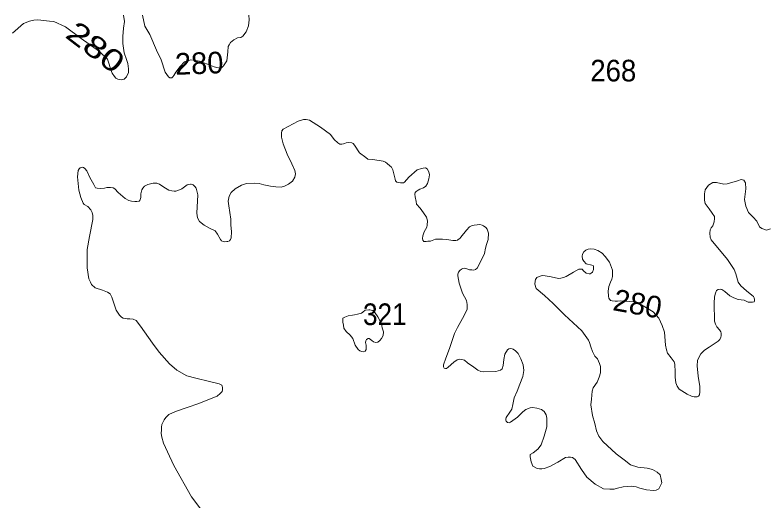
# Model space of a CAD drawing. Extents: x 445.4 to 500, y 8728.7 to 8784.
# Drawn here: x 454.45 to 460.01, y 8780.39 to 8783.98 of the extents above; entities that cross this region are included whole.
import ezdxf
from ezdxf.enums import TextEntityAlignment as Align

# ---------------------------------------------------------------- set-up
doc = ezdxf.new("R2010")
doc.units = 0
doc.header["$LTSCALE"] = 0.064
doc.layers.add('2', color=7, linetype='Continuous', lineweight=13)
doc.layers.add('21', color=7, linetype='Continuous')
doc.layers.add('61', color=7, linetype='Continuous')

msp = doc.modelspace()

# ---------------------------------------------------------------- linework, layer by layer
at = {"layer": '2'}
for points in [[(454.4261, 8783.8438), (454.5078, 8783.9156), (454.553, 8783.9332), (454.584, 8783.9402), (454.6122, 8783.943), (454.6362, 8783.9402), (454.701, 8783.9332), (454.7321, 8783.9289), (454.8195, 8783.8895), (454.9336, 8783.805), (455.0693, 8783.7072), (455.1286, 8783.6509), (455.1412, 8783.6143), (455.1511, 8783.5791), (455.1638, 8783.5467), (455.1807, 8783.5242), (455.1906, 8783.5115), (455.2047, 8783.5045), (455.2159, 8783.5016), (455.2315, 8783.4988), (455.2526, 8783.5045), (455.2695, 8783.5213), (455.285, 8783.5537), (455.285, 8783.5805), (455.2794, 8783.6185), (455.2681, 8783.6495), (455.2512, 8783.6987), (455.2413, 8783.7663), (455.2413, 8783.8184), (455.247, 8783.8803), (455.2544, 8783.9288), (455.248, 8783.9762)], [(455.3865, 8783.9764), (455.4038, 8783.895), (455.4405, 8783.8345), (455.4912, 8783.7191), (455.5253, 8783.6463), (455.5549, 8783.5562), (455.5789, 8783.521), (455.5902, 8783.5125), (455.6029, 8783.5139), (455.6113, 8783.521), (455.6184, 8783.5308), (455.6339, 8783.5547), (455.6663, 8783.5984), (455.6973, 8783.6308), (455.7438, 8783.6463), (455.7777, 8783.6406), (455.8073, 8783.6364), (455.8397, 8783.6237), (455.8679, 8783.6139), (455.9158, 8783.5956), (455.9355, 8783.5899), (455.9496, 8783.5871), (455.9609, 8783.5857), (455.9722, 8783.5899), (455.9849, 8783.6012), (456.0088, 8783.6392), (456.0173, 8783.7054), (456.0206, 8783.7456), (456.0277, 8783.7582), (456.0375, 8783.7737), (456.0615, 8783.7934), (456.0883, 8783.8089), (456.1122, 8783.8117), (456.1291, 8783.8216), (456.1531, 8783.8525), (456.17, 8783.8976), (456.1743, 8783.9412), (456.1729, 8783.9774)], [(457.802, 8782.4133), (457.7799, 8782.3882), (457.7388, 8782.3361), (457.7297, 8782.3271), (457.7177, 8782.3181), (457.7127, 8782.3131), (457.7006, 8782.3101), (457.6796, 8782.3101), (457.6344, 8782.3181), (457.6033, 8782.3211), (457.5832, 8782.3211), (457.5521, 8782.3211), (457.526, 8782.3111), (457.513, 8782.3061), (457.4949, 8782.3051), (457.4809, 8782.3041), (457.4668, 8782.3041), (457.4638, 8782.303), (457.4568, 8782.3141), (457.4548, 8782.3271), (457.4568, 8782.3461), (457.4678, 8782.3762), (457.4869, 8782.4093), (457.4899, 8782.4253), (457.4929, 8782.4574), (457.4849, 8782.4824), (457.4618, 8782.5165), (457.4377, 8782.5496), (457.4113, 8782.5803), (457.4073, 8782.5993), (457.4013, 8782.6344), (457.3983, 8782.6524), (457.4013, 8782.6655), (457.4083, 8782.6745), (457.4234, 8782.6835), (457.4364, 8782.6895), (457.4635, 8782.6995), (457.4785, 8782.7126), (457.4926, 8782.7336), (457.5016, 8782.7657), (457.5065, 8782.7963), (457.5015, 8782.8193), (457.4885, 8782.8404), (457.4764, 8782.8474), (457.4604, 8782.8464), (457.4483, 8782.8444), (457.4152, 8782.8334), (457.354, 8782.7792), (457.3219, 8782.7432), (457.3149, 8782.7381), (457.3048, 8782.7371), (457.2918, 8782.7371), (457.2767, 8782.7392), (457.2647, 8782.7432), (457.2557, 8782.7532), (457.2526, 8782.7652), (457.2486, 8782.7842), (457.2346, 8782.8324), (457.2255, 8782.8534), (457.2125, 8782.8634), (457.1934, 8782.8805), (457.1824, 8782.8905), (457.1633, 8782.8965), (457.0886, 8782.9098), (457.0514, 8782.9128), (457.0354, 8782.9238), (456.9902, 8782.9589), (456.9531, 8783.016), (456.9441, 8783.028), (456.933, 8783.0331), (456.907, 8783.0351), (456.8909, 8783.0331), (456.8779, 8783.028), (456.8708, 8783.025), (456.8588, 8783.022), (456.8488, 8783.022), (456.8437, 8783.024), (456.8287, 8783.0321), (456.8036, 8783.0581), (456.7765, 8783.0952), (456.7018, 8783.1489), (456.6195, 8783.201), (456.5954, 8783.205), (456.5773, 8783.205), (456.5362, 8783.193), (456.4248, 8783.1349), (456.4158, 8783.1228), (456.4128, 8783.1038), (456.4128, 8783.0737), (456.4268, 8783.0266), (456.4547, 8782.9487), (456.4898, 8782.8786), (456.5119, 8782.8295), (456.5179, 8782.8034), (456.5129, 8782.7794), (456.4958, 8782.7493), (456.4646, 8782.7264), (456.4355, 8782.7134), (456.4124, 8782.7054), (456.3722, 8782.7084), (456.3321, 8782.7124)], [(456.3321, 8782.7124), (456.2839, 8782.7234), (456.2488, 8782.7324), (456.2157, 8782.7344), (456.1555, 8782.7324), (456.1194, 8782.7194), (456.0722, 8782.6924), (456.0411, 8782.6653), (456.0271, 8782.6382), (456.021, 8782.6022), (456.025, 8782.5661), (456.0391, 8782.4679), (456.0387, 8782.428), (456.0437, 8782.3759), (456.0427, 8782.3298), (456.0367, 8782.3188), (456.0287, 8782.3088), (456.0186, 8782.3038), (456.0106, 8782.3028), (455.9945, 8782.3018), (455.9825, 8782.3048), (455.9715, 8782.3088), (455.9634, 8782.3188), (455.9414, 8782.3569), (455.9243, 8782.3829), (455.8862, 8782.4), (455.842, 8782.424), (455.8089, 8782.4511), (455.7927, 8782.4778), (455.7877, 8782.5129), (455.7947, 8782.6492), (455.7827, 8782.6983), (455.7737, 8782.7113), (455.7616, 8782.7224), (455.7466, 8782.7284), (455.7405, 8782.7274), (455.7165, 8782.7214), (455.6773, 8782.6933), (455.6482, 8782.6813), (455.6332, 8782.6763), (455.6201, 8782.6753), (455.6031, 8782.6783), (455.581, 8782.6833), (455.5449, 8782.7043), (455.5131, 8782.7269), (455.4921, 8782.7339), (455.466, 8782.7359), (455.4278, 8782.7259), (455.4008, 8782.7118), (455.3887, 8782.6988), (455.3817, 8782.6858), (455.3757, 8782.6557), (455.3747, 8782.6277), (455.3666, 8782.6066), (455.3626, 8782.6026), (455.3446, 8782.5986), (455.3315, 8782.5986), (455.3064, 8782.6016), (455.2854, 8782.6076), (455.2603, 8782.6207), (455.2081, 8782.6647), (455.184, 8782.6918), (455.17, 8782.7008), (455.1509, 8782.7028), (455.1238, 8782.7018), (455.1057, 8782.6988), (455.0779, 8782.6948), (455.0529, 8782.6968), (455.0408, 8782.7008), (455.0268, 8782.7239), (454.9977, 8782.777), (454.9756, 8782.8251), (454.9615, 8782.8431), (454.9505, 8782.8512), (454.9425, 8782.8532), (454.9274, 8782.8492), (454.9194, 8782.8411), (454.9134, 8782.8281), (454.9063, 8782.782), (454.9164, 8782.6828), (454.9324, 8782.6287), (454.9486, 8782.5879), (454.9577, 8782.5778), (454.9827, 8782.5618), (455.0048, 8782.5368), (455.0148, 8782.5187), (455.0209, 8782.4957), (455.0209, 8782.4656), (454.9968, 8782.3403), (454.9797, 8782.2434), (454.9797, 8782.1732), (454.9787, 8782.1101), (454.9907, 8782.0269), (455.0038, 8782.003), (455.0118, 8781.9849), (455.0389, 8781.9619), (455.0921, 8781.9439), (455.1282, 8781.9298), (455.1493, 8781.9158), (455.1603, 8781.8917), (455.1934, 8781.7955)], [(460.0246, 8782.3972), (459.9955, 8782.3863), (459.961, 8782.399), (459.9428, 8782.4117), (459.9247, 8782.4534), (459.8974, 8782.4842), (459.8611, 8782.5169), (459.8429, 8782.5641), (459.8339, 8782.613), (459.8429, 8782.6938), (459.841, 8782.7374), (459.8283, 8782.7573), (459.8084, 8782.7628), (459.7811, 8782.7519), (459.7048, 8782.7301), (459.6812, 8782.7265), (459.6249, 8782.741), (459.5995, 8782.7392), (459.5668, 8782.7192), (459.5433, 8782.6849), (459.5369, 8782.6563), (459.5377, 8782.6093), (459.5417, 8782.5855), (459.572, 8782.5449), (459.5944, 8782.5126), (459.6111, 8782.4896), (459.6119, 8782.4728)], [(459.6119, 8782.4728), (459.6087, 8782.4482), (459.5992, 8782.4204), (459.5856, 8782.4052), (459.5785, 8782.3909), (459.5769, 8782.3647), (459.5801, 8782.3345), (459.5856, 8782.3154), (459.6095, 8782.2891), (459.6471, 8782.2432), (459.7076, 8782.1708), (459.7554, 8782.0961), (459.7699, 8782.0645), (459.7866, 8782.0032), (459.8065, 8781.9754), (459.8463, 8781.9388), (459.8877, 8781.9078), (459.8989, 8781.8974), (459.9037, 8781.8863), (459.9061, 8781.8744), (459.9069, 8781.864), (459.9029, 8781.8569), (459.8917, 8781.8561), (459.8782, 8781.8553), (459.8599, 8781.8545), (459.8304, 8781.8696), (459.7866, 8781.8752), (459.7547, 8781.8879), (459.7245, 8781.903), (459.6879, 8781.9348), (459.6663, 8781.9499), (459.656, 8781.9523), (459.6377, 8781.9499), (459.6257, 8781.9404), (459.6186, 8781.9213), (459.6106, 8781.8935), (459.6088, 8781.8491), (459.6112, 8781.7139), (459.6191, 8781.6932), (459.6279, 8781.6733), (459.6486, 8781.6519), (459.6574, 8781.636), (459.6606, 8781.6251), (459.6606, 8781.6076), (459.659, 8781.5965), (459.6502, 8781.5798), (459.6375, 8781.567), (459.573, 8781.5233), (459.5379, 8781.501), (459.5108, 8781.4732), (459.4995, 8781.456), (459.4867, 8781.4241), (459.4835, 8781.3844), (459.4899, 8781.3088), (459.5019, 8781.2309), (459.5027, 8781.1935), (459.501, 8781.1701), (459.4922, 8781.1613), (459.4835, 8781.1558), (459.4604, 8781.1566), (459.4405, 8781.1597), (459.4086, 8781.1748), (459.3497, 8781.2114), (459.3345, 8781.2337), (459.325, 8781.2592), (459.3202, 8781.3005), (459.3202, 8781.3544), (459.3186, 8781.3799), (459.3178, 8781.3982), (459.3123, 8781.4141), (459.29, 8781.4435), (459.2653, 8781.4785), (459.2573, 8781.5031), (459.2501, 8781.5381), (459.2414, 8781.6334), (459.2254, 8781.6827), (459.1991, 8781.7368), (459.1583, 8781.7842), (459.0731, 8781.8366), (459.0117, 8781.8581), (458.9189, 8781.864), (458.895, 8781.8617), (458.8767, 8781.8624), (458.8544, 8781.864), (458.8433, 8781.8664), (458.8313, 8781.8855), (458.8289, 8781.9006), (458.825, 8781.9372), (458.8297, 8781.9706), (458.8441, 8782.0024), (458.852, 8782.0247), (458.8568, 8782.0454), (458.8569, 8782.0909), (458.8359, 8782.1501), (458.8048, 8782.1922), (458.7807, 8782.2182), (458.7486, 8782.2363), (458.7225, 8782.2463), (458.6984, 8782.2493), (458.6793, 8782.2473), (458.6603, 8782.2393)], [(458.2712, 8780.7425), (458.3073, 8780.7696), (458.3324, 8780.8007), (458.3544, 8780.8658), (458.3735, 8780.935), (458.3725, 8780.9967), (458.3675, 8781.0237), (458.3545, 8781.0468), (458.3334, 8781.0608), (458.2993, 8781.0729), (458.2682, 8781.0769), (458.2491, 8781.0739), (458.217, 8781.0608), (458.1959, 8781.0458), (458.1558, 8781.0057), (458.1056, 8780.9686), (458.0946, 8780.9636), (458.0825, 8780.9656), (458.0765, 8780.9716), (458.0725, 8780.9766), (458.0715, 8780.9827), (458.0715, 8780.9897), (458.0735, 8781.0037), (458.0996, 8781.0428), (458.1146, 8781.0648), (458.1217, 8781.0999), (458.1317, 8781.149), (458.1538, 8781.1981), (458.1738, 8781.2499), (458.1949, 8781.306), (458.2029, 8781.3511), (458.1979, 8781.3922), (458.1819, 8781.4373), (458.1606, 8781.4768), (458.1416, 8781.4949), (458.1235, 8781.5079), (458.1165, 8781.5099), (458.1024, 8781.5119), (458.0934, 8781.5099), (458.0824, 8781.5019), (458.0633, 8781.4718), (458.0543, 8781.4317), (458.0513, 8781.3876), (458.0422, 8781.3636), (458.0302, 8781.3516), (457.9961, 8781.3425), (457.9088, 8781.3395), (457.8857, 8781.3435), (457.8646, 8781.3516), (457.8345, 8781.3746), (457.7884, 8781.4067), (457.7643, 8781.4267), (457.7465, 8781.4315), (457.7294, 8781.4345), (457.7104, 8781.4295), (457.6853, 8781.4114), (457.6452, 8781.3754), (457.6331, 8781.3653), (457.6241, 8781.3653), (457.6161, 8781.3673), (457.611, 8781.3774), (457.611, 8781.3914), (457.6271, 8781.4405), (457.6552, 8781.5116), (457.6924, 8781.6236), (457.7125, 8781.6677), (457.7636, 8781.7559), (457.7839, 8781.8036), (457.7839, 8781.8387), (457.7809, 8781.8677), (457.7508, 8781.9229), (457.7257, 8781.996), (457.7156, 8782.0488), (457.7156, 8782.0619), (457.7217, 8782.0769), (457.7307, 8782.0899), (457.7427, 8782.0999), (457.7518, 8782.105), (457.7638, 8782.106), (457.7829, 8782.1009), (457.8019, 8782.0949), (457.819, 8782.0939), (457.833, 8782.0929), (457.8461, 8782.0959), (457.8581, 8782.106), (457.8902, 8782.1691), (457.9133, 8782.2152), (457.9213, 8782.2543), (457.9264, 8782.2813), (457.9404, 8782.3184), (457.9435, 8782.3662), (457.9385, 8782.3802), (457.9314, 8782.3952), (457.9214, 8782.4063), (457.9063, 8782.4193), (457.8953, 8782.4243), (457.8792, 8782.4283), (457.8582, 8782.4273), (457.8361, 8782.4233), (457.817, 8782.4183), (457.802, 8782.4133)], [(458.6603, 8782.2393), (458.6452, 8782.2282), (458.6352, 8782.2102), (458.6332, 8782.1942), (458.6362, 8782.1741), (458.6452, 8782.1571), (458.6633, 8782.139), (458.7054, 8782.129), (458.7165, 8782.123), (458.7175, 8782.115), (458.7165, 8782.096), (458.7094, 8782.0769), (458.7004, 8782.0699), (458.6934, 8782.0659), (458.6864, 8782.0639), (458.6643, 8782.0689), (458.6432, 8782.0859), (458.6342, 8782.098), (458.6091, 8782.098), (458.5689, 8782.0779), (458.5153, 8782.0454), (458.4952, 8782.0364), (458.4771, 8782.0324), (458.4591, 8782.0304), (458.4049, 8782.0414), (458.3597, 8782.0504), (458.3447, 8782.0514), (458.3316, 8782.0504), (458.3176, 8782.0454), (458.2995, 8782.0364), (458.2895, 8782.0233), (458.2875, 8782.0113), (458.2845, 8781.9873), (458.2955, 8781.9572), (458.3557, 8781.9041), (458.4201, 8781.8443), (458.5023, 8781.7611), (458.6318, 8781.6429), (458.6799, 8781.5737), (458.6892, 8781.556), (458.6982, 8781.5259), (458.7103, 8781.4898), (458.7263, 8781.4568), (458.7474, 8781.4367), (458.7625, 8781.4017), (458.7705, 8781.3796), (458.7705, 8781.3335), (458.7594, 8781.3018), (458.7444, 8781.2647), (458.7163, 8781.2216), (458.7083, 8781.1976), (458.7022, 8781.1395), (458.6972, 8781.0967), (458.7103, 8781.0175), (458.7263, 8780.9594), (458.7404, 8780.9043), (458.7564, 8780.8642), (458.7855, 8780.8251), (458.8851, 8780.7342), (458.9443, 8780.6902), (458.9915, 8780.6541), (459.0446, 8780.636), (459.1149, 8780.628), (459.1533, 8780.6175), (459.1874, 8780.5995), (459.2105, 8780.5795), (459.2175, 8780.5454), (459.2225, 8780.5203), (459.2115, 8780.4993), (459.1994, 8780.4762), (459.1804, 8780.4652), (459.1603, 8780.4622), (459.1081, 8780.4672), (459.061, 8780.4793), (459.0319, 8780.4913), (458.9978, 8780.4943), (458.9697, 8780.4933), (458.9355, 8780.4893), (458.8954, 8780.4803), (458.8713, 8780.4732), (458.8382, 8780.4732), (458.792, 8780.4762), (458.7288, 8780.5093), (458.668, 8780.5615), (458.6288, 8780.6196), (458.5817, 8780.6928), (458.5616, 8780.7068), (458.5476, 8780.7108), (458.5315, 8780.7108), (458.5104, 8780.7068), (458.4552, 8780.6737), (458.394, 8780.6397), (458.3529, 8780.6266), (458.3358, 8780.6246), (458.3198, 8780.6226), (458.3017, 8780.6266), (458.2706, 8780.6437), (458.2566, 8780.6757), (458.2491, 8780.7115), (458.2511, 8780.7285), (458.2712, 8780.7425)], [(455.1934, 8781.7955), (455.2171, 8781.7599), (455.2322, 8781.7439), (455.2452, 8781.7369), (455.2733, 8781.7329), (455.2934, 8781.7319), (455.3185, 8781.7299), (455.3396, 8781.7189), (455.3737, 8781.6768), (455.461, 8781.5515), (455.5104, 8781.4856), (455.5857, 8781.3995), (455.6409, 8781.3534), (455.7151, 8781.3113), (455.7814, 8781.2942), (455.8817, 8781.2682), (455.954, 8781.2511), (455.9526, 8781.2515), (455.9725, 8781.2415), (455.9755, 8781.2355), (455.9775, 8781.2255), (455.9785, 8781.2064), (455.9745, 8781.1944), (455.9614, 8781.1794), (455.9374, 8781.1613), (455.7969, 8781.1042), (455.7241, 8781.0786), (455.6318, 8781.0465), (455.5806, 8781.0245), (455.5585, 8781.0034), (455.5475, 8780.9844), (455.5304, 8780.9503), (455.5264, 8780.9303), (455.5264, 8780.9122), (455.5254, 8780.8852), (455.5304, 8780.8581), (455.5415, 8780.814), (455.5716, 8780.7479), (455.6189, 8780.6488), (455.7484, 8780.4153), (455.9444, 8780.1589)]]:
    msp.add_lwpolyline(points, dxfattribs=at)
msp.add_lwpolyline([(457.1258, 8781.7476), (457.1041, 8781.7801), (457.0878, 8781.7937), (457.077, 8781.7964), (457.0661, 8781.7991), (457.0594, 8781.7977), (457.0309, 8781.795), (457.0132, 8781.7815), (457.0037, 8781.7733), (456.9942, 8781.7706), (456.9752, 8781.7666), (456.9535, 8781.7625), (456.9386, 8781.7584), (456.9061, 8781.7544), (456.8803, 8781.7449), (456.8667, 8781.7368), (456.8654, 8781.7246), (456.8654, 8781.7083), (456.8708, 8781.6853), (456.8749, 8781.6636), (456.8911, 8781.6379), (456.921, 8781.6121), (456.94, 8781.5877), (456.9576, 8781.5376), (456.9793, 8781.5065), (456.9915, 8781.4956), (457.0078, 8781.4902), (457.02, 8781.4888), (457.0322, 8781.4943), (457.0377, 8781.5051), (457.0377, 8781.5363), (457.0349, 8781.5566), (457.0363, 8781.5688), (457.0417, 8781.5796), (457.0539, 8781.5877), (457.0607, 8781.5864), (457.0811, 8781.5715), (457.0933, 8781.562), (457.1096, 8781.5579), (457.1258, 8781.5593), (457.1408, 8781.5715), (457.153, 8781.5864), (457.1638, 8781.6081), (457.1665, 8781.6352), (457.157, 8781.6663), (457.1516, 8781.6961)], close=True, dxfattribs=at)

# ---------------------------------------------------------------- texts
at = {"layer": '21'}
for s, width, p in [('268', 0.95, (458.6942, 8783.4868)), ('321', 0.9, (457.0158, 8781.6859))]:
    msp.add_text(s, height=0.16, dxfattribs=dict(at, width=width)).set_placement(p)
at = {"layer": '61', "width": 1.3}
msp.add_text('280', height=0.16, rotation=322.541, dxfattribs=at).set_placement((454.9922, 8783.677), align=Align.CENTER)
at = {"layer": '61'}
for rotation, p in [(2.1, (455.8087, 8783.5418)), (349.76, (459.0293, 8781.7652))]:
    msp.add_text('280', height=0.16, rotation=rotation, dxfattribs=at).set_placement(p, align=Align.CENTER)

doc.saveas('drawing.dxf')
